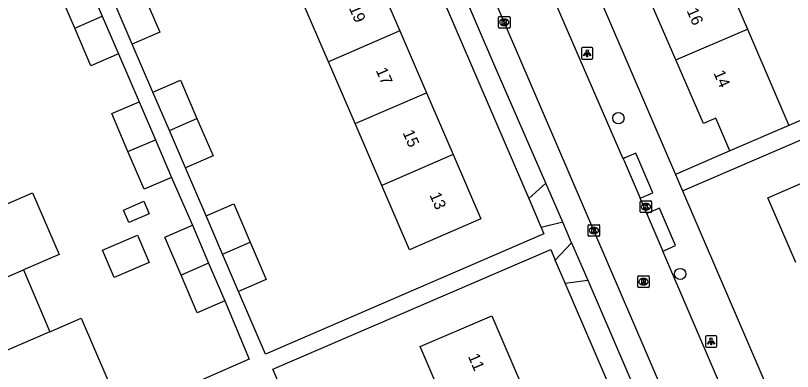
# Model space of a CAD drawing. Extents: x 159353 to 160616, y 385893 to 387321.
# Drawn here: x 159577.9 to 159645.1, y 386269.8 to 386300.6 of the extents above; entities that cross this region are included whole.
import ezdxf

# ---------------------------------------------------------------- set-up
doc = ezdxf.new("R2010")
doc.units = 0
for name, color, linetype in [('IMGEO_Boom', 7, 'Continuous'), ('IMGEO_Kolk', 7, 'Continuous'), ('IMGEO_Lichtpunt', 7, 'Continuous'), ('IMGEO_Pand', 7, 'Continuous'), ('IMGEO_Pand_nummerreeks', 7, 'Continuous'), ('IMGEO_Rijbaan_lokaal_open', 7, 'Continuous'), ('IMGEO_Rioolput', 7, 'Continuous'), ('IMGEO_Voetpad_open', 7, 'Continuous')]:
    doc.layers.add(name, color=color, linetype=linetype)

msp = doc.modelspace()

# ---------------------------------------------------------------- linework, layer by layer
at = {"layer": 'IMGEO_Boom'}
for centre in [(159630.036, 386291.726), (159635.386, 386278.248)]:
    msp.add_circle(centre, 0.489, dxfattribs=at)
at = {"layer": 'IMGEO_Kolk'}
for p, q in [((159619.66, 386299.592), (159619.66, 386300.444)), ((159619.735, 386300.518), (159620.587, 386300.518)), ((159620.148, 386300.298), (159620.173, 386300.298)), ((159620.661, 386300.444), (159620.661, 386299.592)), ((159620.171, 386299.738), (159620.146, 386299.738)), ((159620.587, 386299.518), (159619.735, 386299.518)), ((159631.913, 386283.637), (159631.913, 386284.489)), ((159631.988, 386284.563), (159632.84, 386284.563)), ((159632.401, 386284.343), (159632.426, 386284.343)), ((159632.914, 386284.489), (159632.914, 386283.637)), ((159632.84, 386283.563), (159631.988, 386283.563)), ((159632.424, 386283.783), (159632.399, 386283.783)), ((159627.412, 386281.584), (159627.412, 386282.436)), ((159627.487, 386282.51), (159628.339, 386282.51)), ((159627.9, 386282.29), (159627.925, 386282.29)), ((159628.413, 386282.436), (159628.413, 386281.584)), ((159628.339, 386281.51), (159627.487, 386281.51)), ((159627.923, 386281.73), (159627.898, 386281.73))]:
    msp.add_line(p, q, dxfattribs=at)
for points in [[(159619.66, 386299.592), (159619.66, 386300.444)], [(159619.735, 386300.518), (159620.587, 386300.518)], [(159620.661, 386300.444), (159620.661, 386299.592)], [(159619.981, 386300.218), (159620.104, 386300.218), (159620.104, 386300.067), (159620.234, 386300.218), (159620.398, 386300.218), (159620.252, 386300.067), (159620.405, 386299.818), (159620.253, 386299.818), (159620.168, 386299.982), (159620.104, 386299.915), (159620.104, 386299.818), (159619.981, 386299.818), (159619.981, 386300.218)], [(159620.587, 386299.518), (159619.735, 386299.518)], [(159631.913, 386283.637), (159631.913, 386284.489)], [(159631.988, 386284.563), (159632.84, 386284.563)], [(159632.234, 386284.263), (159632.357, 386284.263), (159632.357, 386284.112), (159632.487, 386284.263), (159632.651, 386284.263), (159632.505, 386284.112), (159632.658, 386283.863), (159632.506, 386283.863), (159632.421, 386284.027), (159632.357, 386283.96), (159632.357, 386283.863), (159632.234, 386283.863), (159632.234, 386284.263)], [(159632.914, 386284.489), (159632.914, 386283.637)], [(159632.84, 386283.563), (159631.988, 386283.563)], [(159627.412, 386281.584), (159627.412, 386282.436)], [(159627.487, 386282.51), (159628.339, 386282.51)], [(159627.733, 386282.21), (159627.856, 386282.21), (159627.856, 386282.059), (159627.986, 386282.21), (159628.15, 386282.21), (159628.004, 386282.059), (159628.157, 386281.81), (159628.005, 386281.81), (159627.92, 386281.974), (159627.856, 386281.907), (159627.856, 386281.81), (159627.733, 386281.81), (159627.733, 386282.21)], [(159628.413, 386282.436), (159628.413, 386281.584)], [(159628.339, 386281.51), (159627.487, 386281.51)]]:
    msp.add_lwpolyline(points, dxfattribs=at)
for centre, start, end in [((159619.737, 386300.442), 91.55205, 178.44795), ((159619.737, 386300.442), 91.55205, 178.44795), ((159620.585, 386300.442), 1.55205, 88.44795), ((159620.585, 386300.442), 1.55205, 88.44795), ((159619.737, 386299.594), 181.55205, 268.44795), ((159619.737, 386299.594), 181.55205, 268.44795), ((159620.585, 386299.594), 271.55205, 358.44795), ((159620.585, 386299.594), 271.55205, 358.44795), ((159631.99, 386284.487), 91.55205, 178.44795), ((159631.99, 386284.487), 91.55205, 178.44795), ((159632.838, 386284.487), 1.55205, 88.44795), ((159632.838, 386284.487), 1.55205, 88.44795), ((159631.99, 386283.639), 181.55205, 268.44795), ((159631.99, 386283.639), 181.55205, 268.44795), ((159632.838, 386283.639), 271.55205, 358.44795), ((159632.838, 386283.639), 271.55205, 358.44795), ((159627.489, 386282.434), 91.55205, 178.44795), ((159627.489, 386282.434), 91.55205, 178.44795), ((159628.337, 386282.434), 1.55205, 88.44795), ((159628.337, 386282.434), 1.55205, 88.44795), ((159627.489, 386281.586), 181.55205, 268.44795), ((159627.489, 386281.586), 181.55205, 268.44795), ((159628.337, 386281.586), 271.55205, 358.44795), ((159628.337, 386281.586), 271.55205, 358.44795)]:
    msp.add_arc(centre, 0.0765, start, end, dxfattribs=at)
for centre, major_axis, ratio, start_param, end_param in [((159620.147, 386300.018), (-0.387, 0.002), 0.722429, 4.712389, 7.853982), ((159620.172, 386300.018), (-0.39, 0.002), 0.717154, 1.570796, 4.712389), ((159632.4, 386284.063), (-0.387, 0.002), 0.722429, 4.712389, 7.853982), ((159632.425, 386284.063), (-0.39, 0.002), 0.717154, 1.570796, 4.712389), ((159627.899, 386282.01), (-0.387, 0.002), 0.722429, 4.712389, 7.853982), ((159627.924, 386282.01), (-0.39, 0.002), 0.717154, 1.570796, 4.712389)]:
    msp.add_ellipse(centre, major_axis=major_axis, ratio=ratio, start_param=start_param, end_param=end_param, dxfattribs=at)
at = {"layer": 'IMGEO_Lichtpunt'}
for p, q in [((159626.84, 386297.738), (159626.84, 386296.931)), ((159626.84, 386297.738), (159626.84, 386296.931)), ((159627.742, 386297.833), (159626.934, 386297.833)), ((159627.742, 386297.833), (159626.934, 386297.833)), ((159627.836, 386296.931), (159627.836, 386297.738)), ((159627.836, 386296.931), (159627.836, 386297.738)), ((159626.934, 386296.837), (159627.742, 386296.837)), ((159626.934, 386296.837), (159627.742, 386296.837)), ((159637.565, 386272.817), (159637.565, 386272.01)), ((159637.565, 386272.817), (159637.565, 386272.01)), ((159638.467, 386272.912), (159637.659, 386272.912)), ((159638.467, 386272.912), (159637.659, 386272.912)), ((159638.561, 386272.01), (159638.561, 386272.817)), ((159638.561, 386272.01), (159638.561, 386272.817)), ((159637.659, 386271.916), (159638.467, 386271.916)), ((159637.659, 386271.916), (159638.467, 386271.916))]:
    msp.add_line(p, q, dxfattribs=at)
for points in [[(159627.214, 386297.402), (159627.253, 386297.374), (159627.065, 386297.112), (159627.027, 386297.139), (159627.214, 386297.402)], [(159627.316, 386297.354), (159627.363, 386297.354), (159627.363, 386297.032), (159627.316, 386297.032), (159627.316, 386297.354)], [(159627.426, 386297.374), (159627.464, 386297.401), (159627.651, 386297.139), (159627.612, 386297.111), (159627.426, 386297.374)], [(159637.939, 386272.481), (159637.978, 386272.453), (159637.79, 386272.191), (159637.752, 386272.218), (159637.939, 386272.481)], [(159638.041, 386272.433), (159638.088, 386272.433), (159638.088, 386272.111), (159638.041, 386272.111), (159638.041, 386272.433)], [(159638.151, 386272.453), (159638.189, 386272.48), (159638.376, 386272.218), (159638.337, 386272.19), (159638.151, 386272.453)]]:
    msp.add_lwpolyline(points, dxfattribs=at)
for centre in [(159627.339, 386297.536), (159638.064, 386272.615)]:
    msp.add_circle(centre, 0.0994, dxfattribs=at)
for centre, start, end in [((159626.934, 386297.738), 90, 180), ((159626.934, 386297.738), 90, 180), ((159627.742, 386297.738), 0, 90), ((159627.742, 386297.738), 0, 90), ((159626.934, 386296.931), 180, 270), ((159626.934, 386296.931), 180, 270), ((159627.742, 386296.931), 270, 0), ((159627.742, 386296.931), 270, 360), ((159637.659, 386272.817), 90, 180), ((159637.659, 386272.817), 90, 180), ((159638.467, 386272.817), 0, 90), ((159638.467, 386272.817), 0, 90), ((159637.659, 386272.01), 180, 270), ((159637.659, 386272.01), 180, 270), ((159638.467, 386272.01), 270, 0), ((159638.467, 386272.01), 270, 360)]:
    msp.add_arc(centre, 0.0946, start, end, dxfattribs=at)
at = {"layer": 'IMGEO_Pand'}
for points in [[(159608.821, 386304.613), (159611.126, 386299.266)], [(159638.901, 386304.783), (159641.21, 386299.424)], [(159582.984, 386299.512), (159581.576, 386302.794), (159583.961, 386303.817)], [(159583.961, 386303.817), (159585.367, 386300.54)], [(159588.951, 386302.395), (159590.339, 386299.161), (159587.945, 386298.134)], [(159604.937, 386296.599), (159602.631, 386301.946)], [(159635.019, 386296.757), (159632.71, 386302.116)], [(159587.945, 386298.134), (159586.559, 386301.364)], [(159582.984, 386299.512), (159585.367, 386300.54)], [(159585.367, 386300.54), (159586.767, 386297.278)], [(159586.767, 386297.278), (159584.382, 386296.255), (159582.984, 386299.512)], [(159611.126, 386299.266), (159604.937, 386296.599)], [(159611.126, 386299.266), (159613.432, 386293.919)], [(159635.019, 386296.757), (159641.21, 386299.424)], [(159641.21, 386299.424), (159643.578, 386293.928), (159644.802, 386291.091)], [(159607.243, 386291.253), (159604.937, 386296.599)], [(159639.687, 386288.887), (159638.463, 386291.723), (159637.388, 386291.26), (159635.019, 386296.757)], [(159589.751, 386293.978), (159592.145, 386295.005), (159593.564, 386291.698)], [(159591.172, 386290.667), (159589.751, 386293.978)], [(159607.243, 386291.253), (159613.432, 386293.919)], [(159613.432, 386293.919), (159615.738, 386288.572)], [(159587.589, 386288.833), (159586.18, 386292.116), (159588.565, 386293.139)], [(159588.565, 386293.139), (159589.972, 386289.861)], [(159591.172, 386290.667), (159593.564, 386291.698)], [(159593.564, 386291.698), (159594.951, 386288.466), (159592.557, 386287.439)], [(159609.548, 386285.905), (159607.243, 386291.253)], [(159644.802, 386291.091), (159639.687, 386288.887)], [(159592.557, 386287.439), (159591.172, 386290.667)], [(159587.589, 386288.833), (159589.972, 386289.861)], [(159589.972, 386289.861), (159591.371, 386286.6)], [(159591.371, 386286.6), (159588.986, 386285.577), (159587.589, 386288.833)], [(159615.738, 386288.572), (159618.138, 386283.007), (159613.547, 386281.028), (159611.949, 386280.339), (159609.548, 386285.905)], [(159615.738, 386288.572), (159609.548, 386285.905)], [(159645.381, 386279.239), (159642.958, 386284.827), (159647.546, 386286.816), (159649.064, 386287.474), (159651.487, 386281.885)], [(159576.235, 386283.934), (159579.319, 386285.265), (159581.623, 386279.927), (159578.536, 386278.595)], [(159588.966, 386284.534), (159589.431, 386283.451), (159587.665, 386282.692), (159587.2, 386283.777), (159588.966, 386284.534)], [(159594.362, 386283.284), (159596.756, 386284.311), (159598.175, 386281.005)], [(159595.782, 386279.974), (159594.362, 386283.284)], [(159592.19, 386278.156), (159590.782, 386281.438), (159593.167, 386282.461)], [(159593.167, 386282.461), (159594.573, 386279.184)], [(159589.429, 386279.237), (159586.409, 386277.941), (159585.392, 386280.312), (159588.412, 386281.608), (159589.429, 386279.237)], [(159595.782, 386279.974), (159598.175, 386281.005)], [(159598.175, 386281.005), (159599.562, 386277.772), (159597.168, 386276.745)], [(159597.168, 386276.745), (159595.782, 386279.974)], [(159594.573, 386279.184), (159592.19, 386278.156)], [(159594.573, 386279.184), (159595.973, 386275.922)], [(159572.346, 386275.924), (159578.536, 386278.595)], [(159578.536, 386278.595), (159580.837, 386273.256)], [(159595.973, 386275.922), (159593.588, 386274.899), (159592.19, 386278.156)], [(159580.837, 386273.256), (159583.531, 386274.419), (159585.838, 386269.075), (159583.141, 386267.912), (159581.543, 386267.223), (159576.951, 386265.243), (159574.648, 386270.585)], [(159615.313, 386266.328), (159612.891, 386271.987), (159618.666, 386274.459), (159619.07, 386274.632), (159621.493, 386268.971)], [(159580.837, 386273.256), (159574.648, 386270.585)]]:
    msp.add_lwpolyline(points, dxfattribs=at)
at = {"layer": 'IMGEO_Rijbaan_lokaal_open'}
for points in [[(159630.442, 386288.22), (159620.992, 386310.031), (159612.087, 386330.702)], [(159643.001, 386246.882), (159641.663, 386250), (159632.443, 386271.492), (159613.771, 386314.865), (159607.659, 386329.022)], [(159630.442, 386288.22), (159630.522, 386288.035), (159631.913, 386284.802)], [(159632.488, 386283.465), (159631.913, 386284.802)], [(159632.488, 386283.465), (159633.881, 386280.227)], [(159648.867, 386245.481), (159648.36, 386246.569), (159643.273, 386258.391), (159633.881, 386280.227)]]:
    msp.add_lwpolyline(points, dxfattribs=at)
at = {"layer": 'IMGEO_Rioolput'}
for p, q in [((159631.782, 386278.085), (159632.634, 386278.085)), ((159631.707, 386277.159), (159631.707, 386278.011)), ((159632.195, 386277.865), (159632.22, 386277.865)), ((159632.708, 386278.011), (159632.708, 386277.159)), ((159632.634, 386277.085), (159631.782, 386277.085)), ((159632.218, 386277.305), (159632.193, 386277.305))]:
    msp.add_line(p, q, dxfattribs=at)
for points in [[(159631.782, 386278.085), (159632.634, 386278.085)], [(159631.707, 386277.159), (159631.707, 386278.011)], [(159632.296, 386277.783), (159632.044, 386277.785), (159632.044, 386277.385)], [(159632.044, 386277.385), (159632.168, 386277.385), (159632.168, 386277.547), (159632.179, 386277.547)], [(159632.222, 386277.704), (159632.168, 386277.704), (159632.168, 386277.623)], [(159632.168, 386277.623), (159632.22, 386277.623)], [(159632.226, 386277.518), (159632.297, 386277.385), (159632.437, 386277.385), (159632.372, 386277.511)], [(159632.708, 386278.011), (159632.708, 386277.159)], [(159632.634, 386277.085), (159631.782, 386277.085)]]:
    msp.add_lwpolyline(points, dxfattribs=at)
for centre, radius, start, end in [((159631.784, 386278.009), 0.0765, 91.55205, 178.44795), ((159631.784, 386278.009), 0.0765, 91.55205, 178.44795), ((159632.632, 386278.009), 0.0765, 1.55205, 88.44795), ((159632.632, 386278.009), 0.0765, 1.55205, 88.44795), ((159632.178, 386277.494), 0.0533, 26.02933, 88.69889), ((159632.204, 386277.812), 0.19, 274.7715, 282.96867), ((159632.228, 386277.608), 0.0964, 77.00612, 93.18647), ((159632.242, 386277.665), 0.0378, 276.66336, 79.67722), ((159632.295, 386277.673), 0.109, 350.36119, 89.41601), ((159632.293, 386277.673), 0.112, 277.58423, 350.98172), ((159632.277, 386277.458), 0.108, 29.51342, 73.79051), ((159631.784, 386277.161), 0.0765, 181.55205, 268.44795), ((159631.784, 386277.161), 0.0765, 181.55205, 268.44795), ((159632.632, 386277.161), 0.0765, 271.55205, 358.44795), ((159632.632, 386277.161), 0.0765, 271.55205, 358.44795)]:
    msp.add_arc(centre, radius, start, end, dxfattribs=at)
for centre, major_axis, ratio, start_param, end_param in [((159632.194, 386277.585), (-0.387, 0.002), 0.722429, 4.712389, 7.853982), ((159632.219, 386277.585), (-0.39, 0.002), 0.717154, 1.570796, 4.712389)]:
    msp.add_ellipse(centre, major_axis=major_axis, ratio=ratio, start_param=start_param, end_param=end_param, dxfattribs=at)
at = {"layer": 'IMGEO_Voetpad_open'}
for points in [[(159623.749, 386286.105), (159619.334, 386296.216), (159597.74, 386346.498), (159593.761, 386355.621), (159586.299, 386373.039), (159585.318, 386375.34)], [(159613.806, 386336.028), (159634.976, 386286.859)], [(159602.346, 386331.006), (159622.279, 386284.764)], [(159656.34, 386302.053), (159658.516, 386297.013), (159644.802, 386291.091)], [(159589.751, 386293.978), (159587.945, 386298.134)], [(159586.767, 386297.278), (159588.565, 386293.139)], [(159635.593, 386285.426), (159659.247, 386295.61), (159661.612, 386290.145)], [(159639.687, 386288.887), (159634.976, 386286.859)], [(159631.913, 386284.802), (159632.067, 386284.868), (159633.023, 386285.278), (159631.556, 386288.699), (159630.6, 386288.289), (159630.442, 386288.22)], [(159594.362, 386283.284), (159592.557, 386287.439)], [(159634.976, 386286.859), (159635.593, 386285.426)], [(159591.371, 386286.6), (159593.167, 386282.461)], [(159622.279, 386284.764), (159623.749, 386286.105)], [(159625.224, 386282.726), (159623.749, 386286.105)], [(159635.593, 386285.426), (159650.846, 386250), (159651.931, 386247.481)], [(159622.279, 386284.764), (159623.36, 386282.257)], [(159633.881, 386280.227), (159634.03, 386280.291), (159634.986, 386280.701), (159633.597, 386283.941), (159632.641, 386283.531), (159632.488, 386283.465)], [(159623.36, 386282.257), (159623.596, 386281.71), (159599.495, 386271.324), (159597.168, 386276.745)], [(159625.224, 386282.726), (159623.36, 386282.257)], [(159625.986, 386280.957), (159625.224, 386282.726)], [(159624.568, 386279.454), (159625.986, 386280.957)], [(159625.986, 386280.957), (159627.387, 386277.707)], [(159602.454, 386264.604), (159600.13, 386270.003), (159624.18, 386280.355), (159624.568, 386279.454)], [(159625.432, 386277.449), (159624.568, 386279.454)], [(159625.432, 386277.449), (159627.387, 386277.707)], [(159640.458, 386242.56), (159637.254, 386250), (159625.432, 386277.449)], [(159627.387, 386277.707), (159633.968, 386262.437), (159639.667, 386249.309)], [(159595.973, 386275.922), (159598.082, 386270.879), (159574.53, 386260.594)]]:
    msp.add_lwpolyline(points, dxfattribs=at)

# ---------------------------------------------------------------- texts
at = {"layer": 'IMGEO_Pand_nummerreeks'}
for s, rotation, p in [('19', 293.32785, (159606.698, 386301.253)), ('16', 293.31116, (159635.925, 386301.023)), ('17', 293.32785, (159609.023, 386295.862)), ('14', 293.31116, (159638.249, 386295.629)), ('15', 293.32785, (159611.348, 386290.471)), ('13', 293.32785, (159613.673, 386285.079)), ('11', 293.17229, (159617.001, 386271.13))]:
    msp.add_text(s, height=1, rotation=rotation, dxfattribs=at).set_placement(p)

doc.saveas('drawing.dxf')
